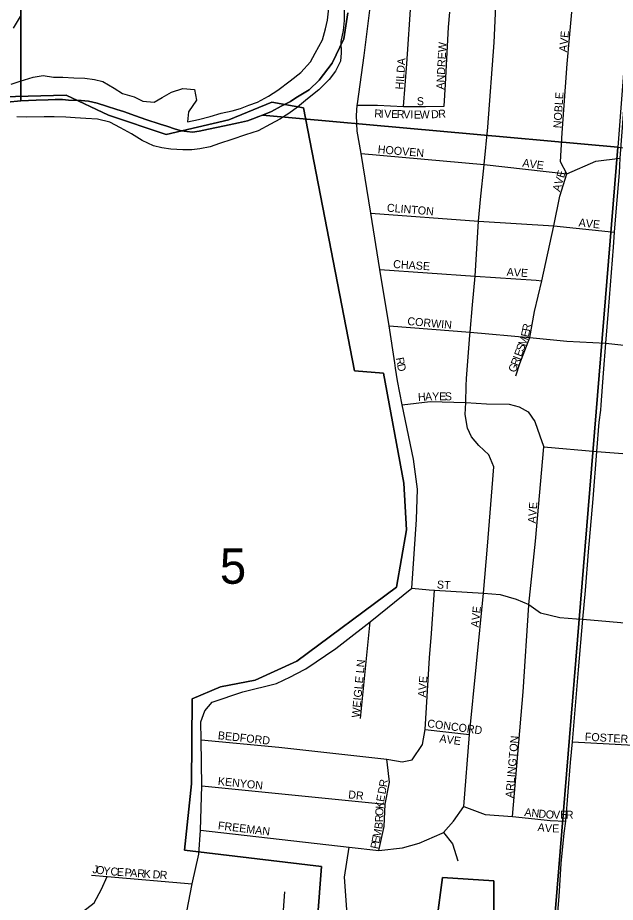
# Model space of a CAD drawing. Extents: x 1310247 to 1552180, y 377264 to 706493.
# Drawn here: x 1383052 to 1386783, y 499946 to 505472 of the extents above; entities that cross this region are included whole.
import ezdxf

# ---------------------------------------------------------------- set-up
doc = ezdxf.new("R2010")
doc.units = 0
for name, color, linetype in [('GM_X_City_Street', 7, 'Continuous'), ('GM_X_City_Street_Text', 7, 'Continuous'), ('GM_X_Corporation', 7, 'Continuous'), ('GM_X_Major_River', 7, 'Continuous'), ('GM_X_Minor_River', 7, 'Continuous'), ('GM_X_Section', 7, 'Continuous'), ('GM_X_Section_Text', 7, 'Continuous'), ('GM_X_US_Route', 7, 'Continuous')]:
    doc.layers.add(name, color=color, linetype=linetype)

msp = doc.modelspace()

# ---------------------------------------------------------------- linework, layer by layer
at = {"layer": 'GM_X_City_Street'}
for points in [[(1385963.2, 504552.8), (1385963.5, 504555.9), (1385986.9, 504788.2), (1386026.8, 505317.5), (1386037.9, 505543.4), (1386067.6, 505985.6), (1386097.6, 506369.2)], [(1385460.2, 504917.5), (1385481.3, 505184.6), (1385508.7, 505586.9), (1385538.9, 506133.2)], [(1385172.6, 504933.6), (1385214.6, 505235.5), (1385260.6, 505605.6)], [(1385714.7, 504920.2), (1385721.6, 505057.7), (1385740.9, 505412.3), (1385750.3, 505507.2)], [(1386496.4, 505346.6), (1386511, 505507.4)], [(1386480.1, 504497.1), (1386440.5, 504572.4), (1386451.5, 504752.5), (1386481.8, 505184.1), (1386496.4, 505346.6)], [(1385195.9, 504623.3), (1385171.6, 504763.6), (1385166.7, 504860.9), (1385171.6, 504926.6), (1385172.6, 504933.6)], [(1385171.6, 504926.6), (1385298.5, 504925.7), (1385460.2, 504917.5), (1385598.4, 504917.5), (1385714.7, 504920.2)], [(1385195.9, 504623.3), (1385963.5, 504555.9), (1386480.1, 504497.1), (1386661.1, 504575.3), (1386813.1, 504594.7), (1386815.6, 504594.3)], [(1385371.9, 503547.3), (1385312.4, 503899.6), (1385256.4, 504251.4), (1385195.9, 504623.3)], [(1385874.2, 503489.8), (1385875.6, 503507.1), (1385890.7, 503678.9), (1385908.3, 503858.6), (1385929.2, 504200.3), (1385941.6, 504337.3), (1385963.2, 504552.8)], [(1386250, 503475.2), (1386278.3, 503637.7), (1386323.7, 503827.4), (1386399.3, 504172.4), (1386436, 504357.7), (1386480.1, 504497.1)], [(1385256.4, 504251.4), (1385929.2, 504200.3), (1386399.3, 504172.4), (1386777.8, 504131.5)], [(1385312.4, 503899.6), (1385908.3, 503858.6), (1386289, 503832.4), (1386323.7, 503827.4)], [(1385411, 503283.3), (1385405.9, 503315.3), (1385371.9, 503547.3)], [(1385371.9, 503547.3), (1385636.4, 503526.3), (1385875.6, 503507.1), (1386249.9, 503474.3), (1386480, 503451), (1386724, 503438.7)], [(1385851.5, 503173.3), (1385852.7, 503218.8), (1385874.2, 503489.8)], [(1386161.3, 503234), (1386187.6, 503311.9), (1386249.9, 503474.3), (1386250, 503475.2)], [(1386724, 503438.7), (1387232.6, 503382.4)], [(1385512.4, 501909.5), (1385542.1, 502337.4), (1385547, 502527.1), (1385521.9, 502713.6), (1385452.9, 503054.2), (1385423.7, 503203.4), (1385411, 503283.3)], [(1385701.4, 500378.8), (1385710.8, 500382.9), (1385773.1, 500452), (1385836.2, 500544.8), (1385872.2, 500993.4), (1385960.9, 501878.3), (1385984, 502170.8), (1386013.3, 502536), (1386024.6, 502667.4), (1385993.8, 502742), (1385930.6, 502800.4), (1385885.1, 502854.8), (1385859.6, 502907.5), (1385846.4, 502993.2), (1385848.7, 503068.8), (1385851.5, 503173.3)], [(1385452.9, 503054.2), (1385627.8, 503074.3), (1385848.7, 503068.8), (1385978.4, 503059.1), (1386119.2, 503058.8), (1386183.4, 503041), (1386237.8, 503009.7), (1386280.1, 502949.6), (1386325.7, 502819.3)], [(1386242.4, 501801.9), (1386242.6, 501805.6), (1386284.6, 502201.7), (1386335.8, 502790.6)], [(1386325.7, 502819.3), (1386335.8, 502790.6), (1386668.4, 502762.6), (1387179.5, 502722), (1387610.4, 502677.9), (1387620.4, 502676.9), (1388065.1, 502626.8), (1388508.5, 502576.8), (1389614.9, 502451.9), (1389679.7, 502444.6), (1389685.3, 502444)], [(1384791.2, 501373.1), (1384850.2, 501404.7), (1385038.6, 501531.8), (1385093.7, 501574.6), (1385252.6, 501698.9), (1385512.4, 501909.5)], [(1385367.9, 500837.7), (1385452.6, 500824.4), (1385513.7, 500836.8), (1385579.8, 500931.6), (1385596, 501026.4), (1385622.2, 501472.8), (1385634.7, 501626.2), (1385654.6, 501895.6)], [(1385512.4, 501909.5), (1385620.6, 501898.3), (1385654.6, 501895.6), (1385960.9, 501878.3), (1386063.7, 501868.1), (1386163.5, 501839.4), (1386242.6, 501805.6), (1386315.9, 501754.6), (1386437.4, 501726.2), (1386540.7, 501717.4), (1386574.9, 501714.5)], [(1386141.5, 500481.7), (1386208.5, 501261.3), (1386242.4, 501801.9)], [(1385192.6, 501093.7), (1385252.6, 501698.9)], [(1386574.9, 501714.5), (1386579.1, 501714.2), (1387080.1, 501671.8), (1387521.5, 501634.5), (1387972.4, 501596.3), (1388397.4, 501543.9), (1388422.7, 501540.8), (1388443.4, 501538.2)], [(1384192.6, 500397), (1384192.6, 500397), (1384201.7, 500674), (1384197.1, 500961.9), (1384194.2, 501073.8), (1384220.2, 501141.9), (1384266.3, 501196.1), (1384456.4, 501261.1), (1384667.4, 501313.9), (1384755.9, 501354.1), (1384791.2, 501373.1)], [(1385596, 501026.4), (1385872.2, 500993.4)], [(1384197.1, 500961.9), (1384683, 500914.7), (1385355.6, 500839.7), (1385367.9, 500837.7)], [(1386515.7, 500948.8), (1387010.2, 500920.8), (1387457.2, 500879.3), (1387904.1, 500837.9), (1387913.2, 500837), (1387920.7, 500836.3)], [(1385306.7, 500270.7), (1385339.2, 500419), (1385345.4, 500560), (1385372.8, 500697.2), (1385365.3, 500769.5), (1385355.6, 500839.7)], [(1384201.7, 500674), (1385345.4, 500560)], [(1385836.2, 500544.8), (1385969.8, 500493.7), (1386141.5, 500481.7), (1386279.4, 500467.2), (1386375.9, 500457.4), (1386473.7, 500453.2)], [(1384008, 499370.5), (1384141.6, 500062.2), (1384182, 500247.4), (1384192.6, 500397)], [(1384192.6, 500397), (1385121, 500291.4), (1385306.7, 500270.7), (1385455.1, 500285.6), (1385557.4, 500315.5), (1385701.4, 500378.8)], [(1385710.8, 500382.9), (1385765.6, 500311.8), (1385799.2, 500205)], [(1385060.1, 499341), (1385106, 499900.3), (1385092.2, 500102.3), (1385121, 500291.4)], [(1383169.7, 499391.9), (1383172.5, 499487.2), (1383187.4, 499639.4), (1383231, 499722.8), (1383340.9, 499817.1), (1383417.4, 499861.5), (1383456.3, 499885.7), (1383529.4, 499942.1), (1383575, 500027.5), (1383609.4, 500107.7)], [(1383511.8, 500116.4), (1383609.4, 500107.7), (1384141.6, 500062.2)], [(1384672, 499351.6), (1384720, 500011.5)]]:
    msp.add_lwpolyline(points, dxfattribs=at)
at = {"layer": 'GM_X_Corporation'}
for points in [[(1381925.6, 504951.4), (1383353.6, 504989.2), (1383618.3, 504863.7), (1383979.4, 504743.6), (1384370.4, 504833.4), (1384639.1, 504944.6), (1384835.5, 504909.2), (1385154.9, 503265.2), (1385335.8, 503252.3), (1385461.9, 502564.7), (1385478.1, 502273.3), (1385417.1, 501913.9), (1384795.4, 501451.6), (1384535, 501334.6), (1384317.1, 501292.1), (1384141.4, 501218.1), (1384136, 500686.7), (1384093.5, 500272.3), (1384947.6, 500170.6), (1384899.5, 499515.7)], [(1384899.5, 499515.7), (1384947.6, 500170.6), (1384093.5, 500272.3), (1384136, 500686.7), (1384141.4, 501218.1), (1384317.1, 501292.1), (1384535, 501334.6), (1384795.4, 501451.6), (1385417.1, 501913.9), (1385478.1, 502273.3), (1385461.9, 502564.7), (1385335.8, 503252.3), (1385154.9, 503265.2), (1384835.5, 504909.2), (1384639.1, 504944.6), (1384370.4, 504833.4), (1383979.4, 504743.6), (1383618.3, 504863.7), (1383353.6, 504989.2), (1381925.6, 504951.4)], [(1385669.2, 499834.1), (1385704.7, 500102), (1386024.2, 500079.4), (1386024, 499803.2)], [(1386024, 499803.2), (1386024.2, 500079.4), (1385704.7, 500102), (1385669.2, 499834.1)]]:
    msp.add_lwpolyline(points, dxfattribs=at)
at = {"layer": 'GM_X_Major_River'}
msp.add_lwpolyline([(1383025.3, 505407.6), (1383069.4, 505480.7)], dxfattribs=at)
at = {"layer": 'GM_X_Minor_River'}
for points in [[(1383011.6, 505056.3), (1383066.3, 505074.9), (1383149.3, 505100.8), (1383209.8, 505111.3), (1383275.7, 505101.4), (1383333.9, 505099.9), (1383402, 505096), (1383470.2, 505094.2), (1383532.2, 505086.5), (1383584, 505073.1), (1383653.1, 505031), (1383706.4, 504999.4), (1383778, 504977.4), (1383833.5, 504951.8), (1383903.5, 504943.9), (1383954.5, 504972.7), (1384011.7, 505007.3), (1384082.5, 505029.5), (1384154.6, 505023.6), (1384168.8, 504956.9), (1384118.6, 504883.9), (1384110.9, 504821.8), (1384181.5, 504836), (1384254.3, 504854.1), (1384321.1, 504876.4), (1384389.7, 504890.7), (1384442.3, 504905.3), (1384495.1, 504926), (1384549.8, 504944.6), (1384617.1, 504983), (1384676.3, 505019.6), (1384752.1, 505077.8), (1384819.8, 505130.3), (1384879.8, 505197), (1384909.4, 505250.4), (1384953.8, 505333.6), (1384973.8, 505403.4), (1384985.3, 505457.4), (1384993.4, 505531.5)], [(1385089.4, 505518.9), (1385089.6, 505454.6), (1385083.9, 505392.4), (1385069.9, 505322.5), (1385072, 505252.1), (1385066.6, 505200), (1385036.8, 505138.5), (1384997.2, 505085.3), (1384931.2, 505020.8), (1384861.4, 504964.4), (1384797.8, 504913.9), (1384744.5, 504873.1), (1384689.3, 504838.4), (1384630.3, 504807.9), (1384552.9, 504765.7), (1384473.9, 504739.7), (1384388.8, 504711.9), (1384311.9, 504685.8), (1384253.1, 504665.3), (1384188.5, 504653), (1384138.2, 504646.3), (1384082, 504645.8), (1384007.9, 504651.8), (1383951.9, 504659.3), (1383900.1, 504672.8), (1383828.7, 504704.8), (1383761.6, 504746.8), (1383692.5, 504784.8), (1383627.2, 504818.7), (1383549.5, 504838.9), (1383477.3, 504842.9), (1383411.2, 504846.6), (1383353.1, 504850.2), (1383278.9, 504852.2), (1383216.7, 504851.9), (1383108.3, 504850.8), (1383046.1, 504852.4)]]:
    msp.add_lwpolyline(points, dxfattribs=at)
at = {"layer": 'GM_X_Section'}
for points in [[(1387217.5, 510136.5), (1386797.9, 504663.1), (1384580.4, 504863.9), (1384636.9, 504886.6), (1384697.6, 504919.2), (1384754.3, 504947.9), (1384788.8, 504971.1), (1384872, 505021.2), (1384933.4, 505081.8), (1385015.8, 505187.9), (1385087.3, 505340.3), (1385113, 505501.7)], [(1377782.5, 508365.7), (1383067.6, 508313.1), (1383070.3, 504952.5), (1382986.1, 504944.4)], [(1385113, 505501.7), (1385087.3, 505340.3), (1385015.8, 505187.9), (1384933.4, 505081.8), (1384872, 505021.2), (1384788.8, 504971.1), (1384754.3, 504947.9), (1384697.6, 504919.2), (1384636.9, 504886.6), (1384580.4, 504863.9), (1384556.2, 504854.4), (1384519.8, 504841.3), (1384485.5, 504828.1), (1384467.5, 504824.5), (1384429.2, 504815.3), (1384342.8, 504797.3), (1384242.3, 504775.6), (1384184, 504763), (1384143.9, 504757.9), (1384108, 504760.7), (1384074.1, 504765.5), (1384036.3, 504776.3), (1383982.7, 504793.6), (1383941, 504806.5), (1383851.7, 504836.6), (1383788.2, 504860), (1383712.8, 504885.7), (1383671.1, 504898.7), (1383605.6, 504920.2), (1383548, 504937.5), (1383494.3, 504950.8), (1383448.4, 504955.8), (1383368.4, 504957.6), (1383330.5, 504960.5), (1383286.5, 504961.5), (1383242.5, 504958.5), (1383166.4, 504956.3), (1383070.3, 504952.5), (1383067.6, 508313.1)], [(1382986.1, 504944.4), (1383070.3, 504952.5), (1383166.4, 504956.3), (1383242.5, 504958.5), (1383286.5, 504961.5), (1383330.5, 504960.5), (1383368.4, 504957.6), (1383448.4, 504955.8), (1383494.3, 504950.8), (1383548, 504937.5), (1383605.6, 504920.2), (1383671.1, 504898.7), (1383712.8, 504885.7), (1383788.2, 504860), (1383851.7, 504836.6), (1383941, 504806.5), (1383982.7, 504793.6), (1384036.3, 504776.3), (1384074.1, 504765.5), (1384108, 504760.7), (1384143.9, 504757.9), (1384184, 504763), (1384242.3, 504775.6), (1384342.8, 504797.3), (1384429.2, 504815.3), (1384467.5, 504824.5), (1384485.5, 504828.1), (1384519.8, 504841.3), (1384556.2, 504854.4), (1384580.4, 504863.9), (1386797.9, 504663.1), (1386361.6, 499322.8)]]:
    msp.add_lwpolyline(points, dxfattribs=at)
msp.add_lwpolyline([(1386797.9, 504663.1), (1392551, 504087.3), (1392089.7, 498619.6), (1386361.6, 499322.8)], close=True, dxfattribs=at)
at = {"layer": 'GM_X_US_Route'}
for points in [[(1386691.5, 503019.9), (1386695.4, 503052.9), (1386710, 503251.4), (1386724, 503438.7), (1386740.8, 503642.1), (1386771.5, 504037.8), (1386777.8, 504131.5), (1386787.6, 504260.1), (1386808.6, 504503.4), (1386813.1, 504594.7), (1386835.9, 504896.5), (1386849.9, 505032.1), (1386861.5, 505220.8), (1386871.7, 505356.4), (1386885.1, 505521.1)], [(1386378.7, 499304.7), (1386399.7, 499548), (1386416.4, 499788.4), (1386433.2, 499982.7), (1386445.8, 500188.2), (1386463.3, 500378.4), (1386473.7, 500453.2), (1386503.8, 500818.8), (1386515.7, 500948.8), (1386553.4, 501399), (1386579.1, 501714.2), (1386596.8, 501893.2), (1386616.4, 502135.1), (1386645, 502467.1), (1386668.4, 502762.6), (1386682.8, 502945.2), (1386691.5, 503019.9)]]:
    msp.add_lwpolyline(points, dxfattribs=at)

# ---------------------------------------------------------------- texts
at = {"layer": 'GM_X_City_Street_Text'}
for s, rotation, p in [('AVE', 84.2894, (1386480.2, 505255.7)), ('ANDREW', 87.1842, (1385714.6, 505022.1)), ('HILDA', 86.0088, (1385459.4, 505022.3)), ('NOBLE', 86.2682, (1386445, 504780.3)), ('S', 0, (1385543.6, 504925.5)), ('R', 358.4092, (1385277.5, 504849.2)), ('I', 358.404, (1385317.1, 504848.1)), ('V', 358.4095, (1385339.1, 504847.5)), ('E', 358.4017, (1385383.1, 504846.3)), ('R', 358.4188, (1385418.3, 504845.3)), ('V', 358.4152, (1385457.8, 504844.2)), ('I', 358.5638, (1385502, 504843)), ('E', 359.2503, (1385524.6, 504842.4)), ('W', 0.896, (1385561.3, 504842)), ('D', 3.1793, (1385633.9, 504843.5)), ('R', 3.88, (1385678.5, 504845.9)), ('HOOVEN', 355.155, (1385298, 504626.3)), ('AVE', 352.1476, (1386200.5, 504542.6)), ('AVE', 73.497, (1386436.6, 504382)), ('CLINTON', 355.3149, (1385355.2, 504261.1)), ('AVE', 354.0936, (1386552.2, 504168.7)), ('CHASE', 356.2682, (1385394.6, 503909.1)), ('AVE', 356.0531, (1386103.1, 503860.7)), ('CORWIN', 354.8967, (1385482.9, 503552.7)), ('R', 79.1233, (1386249.3, 503509.4)), ('E', 76.6392, (1386240.7, 503472.9)), ('S', 69.6166, (1386208.6, 503383.8)), ('M', 70.2107, (1386221.1, 503417.3)), ('E', 69.627, (1386196.4, 503350.8)), ('R', 279.8096, (1385412.2, 503346.3)), ('R', 69.6218, (1386174.9, 503293)), ('I', 69.6203, (1386188.7, 503330.2)), ('D', 282.6065, (1385419.4, 503304.7)), ('G', 69.6192, (1386159.6, 503251.8)), ('H', 3.3023, (1385551.8, 503077.5)), ('A', 2.2517, (1385595.5, 503080)), ('Y', 0.2404, (1385639, 503081.7)), ('E', 0, (1385683, 503081.9)), ('S', 0, (1385718.2, 503081.9)), ('AVE', 86.0569, (1386286.6, 502311.9)), ('ST', 356.4254, (1385667.4, 501907.1)), ('AVE', 84.0936, (1385930.2, 501661.1)), ('WEIGLE LN', 84.6679, (1385186.6, 501097.8)), ('AVE', 86.0569, (1385600.2, 501225.1)), ('CONCORD', 352.4614, (1385606.4, 501040.2)), ('BEDFORD', 353.8535, (1384299.4, 500965.5)), ('FOSTER', 356.6979, (1386591.3, 500956.7)), ('AVE', 352.1439, (1385682.7, 500946.2)), ('ARLINGTON', 85.0608, (1386145.8, 500596.1)), ('KENYON', 354.0934, (1384299.4, 500679.5)), ('R', 81.1024, (1385355.6, 500663.3)), ('DR', 353.9889, (1385113.4, 500595.8)), ('E', 80.0055, (1385338.7, 500570.9)), ('D', 79.3609, (1385347.2, 500618.4)), ('K', 85.4052, (1385335.3, 500528.3)), ('O', 88.0544, (1385333.9, 500484.9)), ('A', 353.8903, (1386213.4, 500485.9)), ('N', 353.8795, (1386257.2, 500481.2)), ('D', 353.8921, (1386300.9, 500476.5)), ('O', 356.0294, (1386346.7, 500471.6)), ('V', 359.8295, (1386394.2, 500468.4)), ('E', 359.9956, (1386438.4, 500468.3)), ('R', 0, (1386473.6, 500468.3)), ('FREEMAN', 353.0893, (1384299.5, 500402.2)), ('R', 88.0988, (1385332.6, 500445.4)), ('M', 78.1221, (1385315.7, 500345)), ('B', 82.9312, (1385327.3, 500401.2)), ('A', 353.1312, (1386295.4, 500391.7)), ('V', 355.8886, (1386341.7, 500386.2)), ('E', 359.1662, (1386388.7, 500382.9)), ('E', 78.1275, (1385308.5, 500310.5)), ('P', 78.1275, (1385301.2, 500276.1)), ('J', 351.9317, (1383516.6, 500129.4)), ('O', 351.9422, (1383538.4, 500126.3)), ('Y', 353.6494, (1383583.5, 500120)), ('C', 356.0335, (1383629.5, 500114.9)), ('E', 356.0888, (1383669.1, 500112.1)), ('P', 356.1012, (1383717.4, 500108.8)), ('A', 356.0958, (1383752.5, 500106.5)), ('R', 356.1055, (1383796.4, 500103.5)), ('K', 356.0958, (1383835.9, 500100.8)), ('D', 356.1082, (1383893, 500096.9)), ('R', 356.0995, (1383936.9, 500093.9))]:
    msp.add_text(s, height=50, rotation=rotation, dxfattribs=at).set_placement(p)
at = {"layer": 'GM_X_Section_Text'}
msp.add_text('5', height=221, rotation=0, dxfattribs=at).set_placement((1384313.8, 501936))

doc.saveas('drawing.dxf')
